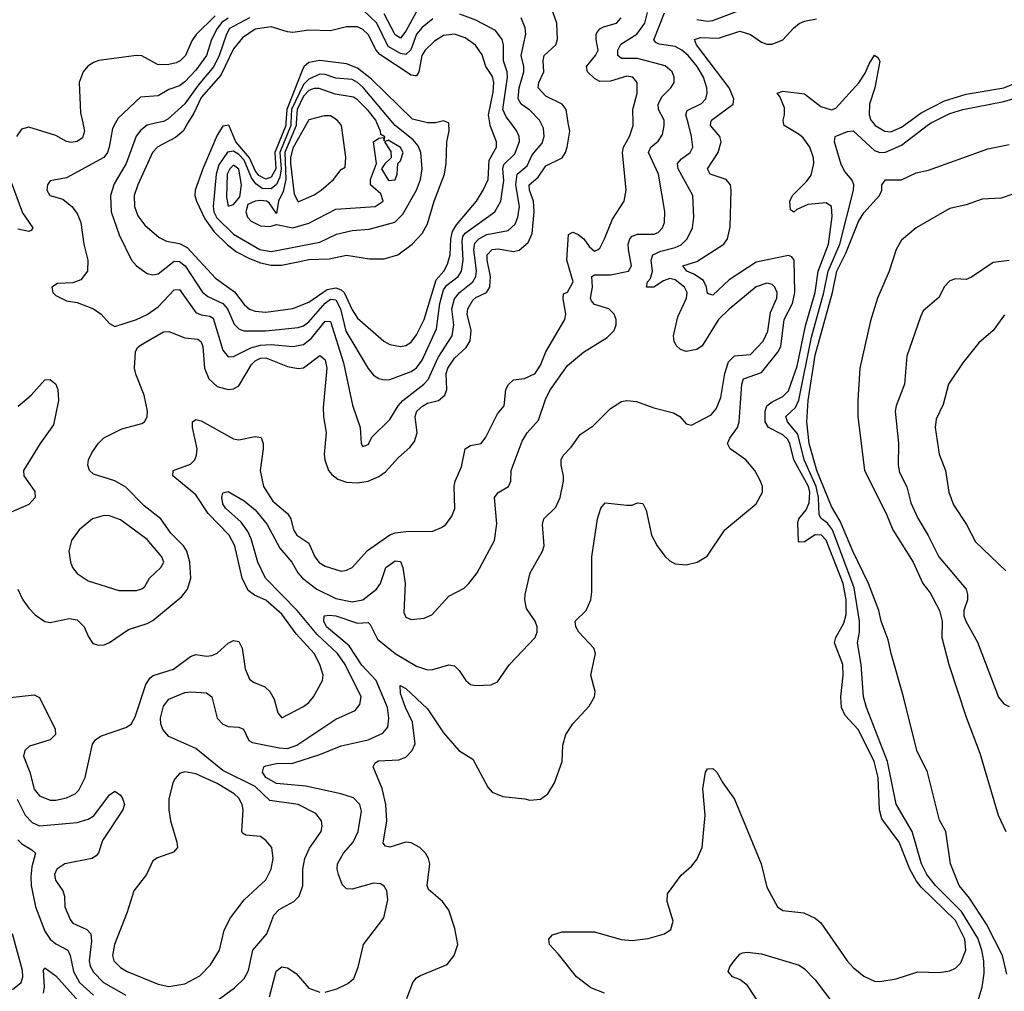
# Model space of a CAD drawing. Header units: inches. Extents: x 1649636 to 1815363, y 506543 to 641975.
# Tile 374 of 656: x 1695156 to 1698812, y 626777 to 630383. Entities that reach past the tile are written whole.
import ezdxf

# ---------------------------------------------------------------- set-up
doc = ezdxf.new("R2010")
doc.units = ezdxf.units.IN
doc.header["$MEASUREMENT"] = 0
doc.layers.add('B6692', color=7, linetype='Continuous')
doc.layers.add('B6693', color=7, linetype='Continuous')

msp = doc.modelspace()

# ---------------------------------------------------------------- linework, layer by layer
at = {"layer": 'B6692', "color": 5}
for points, elevation in [([(1695110, 627866.4), (1695210, 627876.8), (1695230, 627867), (1695287.6, 627750), (1695288.7, 627730), (1695269.3, 627710.7), (1695193.2, 627686.8), (1695175.5, 627670), (1695170.9, 627650), (1695194.3, 627590), (1695210, 627527.5), (1695230, 627502.8), (1695270, 627485.9), (1695290, 627485.7), (1695330, 627495), (1695362.3, 627510), (1695376.3, 627523.7), (1695398.8, 627570), (1695426.1, 627693.9), (1695437.7, 627710), (1695456.5, 627723.5), (1695550, 627755.4), (1695570, 627767.9), (1695584.8, 627795.2), (1695624.8, 627915.2), (1695640.2, 627939.8), (1695651.5, 627948.5), (1695727.3, 627972.7), (1695790, 628019.8), (1695810, 628026.4), (1695850, 628020.2), (1695870, 628022.7), (1695890, 628032.2), (1695930, 628069.4), (1695950, 628078.6), (1695970, 628075.2), (1695982, 628050), (1695993.9, 627973.9), (1696010, 627935.8), (1696024.4, 627924.4), (1696066.7, 627906.7), (1696084.7, 627890), (1696100.9, 627860.9), (1696114.9, 627810), (1696130, 627792.2), (1696210, 627834.3), (1696230, 627848.6), (1696247.5, 627870), (1696279.9, 627930), (1696283.2, 627950), (1696271, 627990), (1696249.3, 628030), (1696183.2, 628103.2), (1696130, 628176.7), (1696070, 628228.9), (1696027.6, 628247.6), (1696005, 628265), (1695982.6, 628310), (1695954.8, 628430), (1695934.5, 628470), (1695856.6, 628550), (1695810, 628619), (1695725.3, 628690), (1695726.2, 628710), (1695790, 628733.8), (1695806.2, 628750), (1695813.2, 628766.8), (1695814.9, 628790), (1695797.5, 628870), (1695797.8, 628890), (1695810, 628899.4), (1695830, 628893.9), (1695950, 628827.7), (1695970, 628823.8), (1696030, 628835.7), (1696052.3, 628832.3), (1696060.7, 628810), (1696060.6, 628790), (1696049.2, 628710), (1696061.2, 628650), (1696095.5, 628595.5), (1696150.8, 628550), (1696162.9, 628530), (1696173.4, 628490), (1696184.8, 628470), (1696230, 628440.6), (1696252.1, 628390), (1696268.3, 628368.3), (1696290, 628354.3), (1696350, 628336.8), (1696370, 628339.3), (1696390.4, 628349.6), (1696447.1, 628412.9), (1696530, 628470.7), (1696550, 628478.4), (1696590, 628483.9), (1696690, 628484.7), (1696722.3, 628497.7), (1696738.9, 628510), (1696760.2, 628539.8), (1696771.4, 628568.6), (1696768.7, 628650), (1696772.5, 628670), (1696796.5, 628723.5), (1696810, 628790.3), (1696830, 628802.2), (1696870, 628810.3), (1696886.3, 628833.7), (1696930, 628920.3), (1696955.4, 628950), (1696961.5, 629010), (1696970.9, 629029.1), (1696990, 629046.8), (1697030, 629051.3), (1697070, 629070.2), (1697090, 629101.3), (1697109.5, 629150.5), (1697180.2, 629270), (1697184.2, 629290), (1697173.4, 629346.6), (1697174.8, 629365.2), (1697190, 629372.4), (1697211.4, 629410), (1697187.2, 629490), (1697194.2, 629585.8), (1697210, 629595), (1697230, 629585.4), (1697250.8, 629570), (1697270, 629541.2), (1697290, 629523.8), (1697303.6, 629530), (1697310, 629534.6), (1697327.7, 629570), (1697356.8, 629643.2), (1697400.7, 629710), (1697407.6, 629750), (1697394.3, 629890), (1697398.5, 629910), (1697420.2, 629950), (1697433.5, 629990), (1697433.4, 630000)], 480), ([(1695390.3, 630000), (1695396.8, 629970), (1695390, 629944.4), (1695370, 629931.3), (1695347.3, 629927.3), (1695330, 629931.2), (1695290, 629953.6), (1695190, 629984), (1695163.5, 629976.5), (1695144.8, 629950)], 520), ([(1695149.4, 628270), (1695168.4, 628230), (1695190, 628198.9), (1695213.8, 628173.8), (1695250, 628149), (1695270, 628145.2), (1695339.9, 628160.1), (1695370, 628155.8), (1695395.9, 628130), (1695412.1, 628092.1), (1695428.2, 628068.2), (1695450, 628061.6), (1695470, 628063.2), (1695490, 628071.1), (1695560.5, 628119.5), (1695630, 628141.9), (1695650, 628153.4), (1695758.1, 628241.9), (1695779.2, 628270), (1695791.6, 628310), (1695788.4, 628370), (1695776.6, 628410), (1695763.9, 628430), (1695717.2, 628477.2), (1695679.9, 628530), (1695618.1, 628578.1), (1695550, 628648), (1695510, 628671.4), (1695430, 628696.2), (1695415, 628710), (1695409.3, 628729.3), (1695411.9, 628750), (1695424.5, 628775.5), (1695448.8, 628811.2), (1695468.9, 628831.1), (1695535.2, 628864.8), (1695610, 628883.8), (1695619.8, 628890), (1695630, 628908.7), (1695630.3, 628930), (1695618, 628990), (1695587, 629067), (1695582.2, 629090), (1695586, 629150), (1695594, 629166), (1695604.7, 629175.3), (1695690, 629225), (1695710, 629225.7), (1695770, 629202.7), (1695817.2, 629197.2), (1695830, 629187.1), (1695836, 629170), (1695842.4, 629090), (1695858, 629050), (1695890, 629021.5), (1695930, 629010.6), (1695950, 629013.3), (1695970, 629024.3), (1696016.4, 629103.6), (1696030, 629117.4), (1696050, 629126.3), (1696070, 629127.7), (1696150, 629095.3), (1696190, 629088.3), (1696210, 629091.5), (1696270, 629136.6), (1696274.2, 629134.2), (1696290, 629120.7), (1696296.4, 629090), (1696283.1, 628943.1), (1696283.9, 628910), (1696294.1, 628850), (1696286.7, 628770), (1696288.7, 628750), (1696302.5, 628710), (1696314.8, 628694.8), (1696338, 628678), (1696370, 628666.4), (1696410, 628663.6), (1696450, 628670.6), (1696490, 628687.2), (1696514.9, 628705.1), (1696562.5, 628757.5), (1696605, 628795), (1696621.9, 628818.1), (1696631.5, 628850), (1696624.4, 628910), (1696630.9, 628930), (1696651.1, 628948.9), (1696670, 628959.4), (1696710.6, 628969.4), (1696734.8, 628990), (1696741.8, 629010), (1696739.4, 629070), (1696745.2, 629090), (1696770, 629126.3), (1696813.8, 629166.2), (1696828.4, 629191.6), (1696832.1, 629230), (1696817, 629290), (1696819.5, 629310), (1696838.1, 629341.9), (1696850, 629352.2), (1696888.7, 629370), (1696902, 629390), (1696904.5, 629430), (1696891.9, 629490), (1696892, 629510), (1696910, 629530.1), (1696932.6, 629532.6), (1696990, 629523.1), (1697010, 629528), (1697043.7, 629556.3), (1697058.7, 629590), (1697066.8, 629670), (1697064.3, 629710), (1697049.4, 629750), (1697048.1, 629770), (1697081.3, 629798.7), (1697110, 629840.5), (1697169.6, 629870.4), (1697182.9, 629890), (1697188.9, 629910), (1697198.3, 629970), (1697193.1, 630000)], 520), ([(1695512, 630000), (1695500.4, 629979.6), (1695488.8, 629910), (1695482.2, 629890), (1695468.7, 629871.3), (1695330, 629795.6), (1695270, 629784.5), (1695259.5, 629770), (1695257.6, 629750), (1695268.5, 629730), (1695316.7, 629716.7), (1695350, 629690.3), (1695370, 629664.2), (1695383.2, 629630), (1695394.4, 629550), (1695409.2, 629490), (1695408.5, 629450), (1695382.7, 629417.2), (1695353.7, 629406.3), (1695296.5, 629403.5), (1695275.5, 629390), (1695279.3, 629370), (1695290, 629359.3), (1695330, 629339.3), (1695370, 629333.4), (1695430, 629310.3), (1695458.7, 629290), (1695490, 629255.8), (1695510, 629244.2), (1695590, 629270.1), (1695630, 629289.1), (1695670, 629317.1), (1695730, 629380.5), (1695750, 629381.3), (1695810, 629296.4), (1695830, 629287.1), (1695862.7, 629282.7), (1695875, 629275), (1695910, 629156.9), (1695930, 629131.9), (1695950, 629133.2), (1696014.5, 629165.5), (1696050, 629174.7), (1696090, 629177), (1696170, 629170.1), (1696210, 629177.4), (1696239.3, 629200.7), (1696290, 629263.6), (1696310, 629263.5), (1696358.6, 629110), (1696392.4, 628952.4), (1696419.7, 628870), (1696424.6, 628810), (1696430, 628799.1), (1696450, 628806.7), (1696464.7, 628835.3), (1696530, 628898.6), (1696561.4, 628950), (1696578.7, 628970), (1696656.2, 629030), (1696672.4, 629047.6), (1696709.9, 629129.9), (1696761.4, 629210), (1696767.8, 629250), (1696760.2, 629310), (1696770, 629347.1), (1696788.9, 629370), (1696838.9, 629410), (1696849.3, 629430), (1696851.7, 629450), (1696841.9, 629530), (1696846.2, 629553.8), (1696860.7, 629570), (1696890, 629585.5), (1696970, 629600.7), (1696995.3, 629624.7), (1697005.5, 629650), (1697012.1, 629690), (1696998.8, 629770), (1697003.6, 629810), (1697039.7, 629840.3), (1697058.5, 629881.5), (1697095.5, 629924.5), (1697103.2, 629950), (1697100.3, 629980.3), (1697091.2, 630000)], 540), ([(1695665.4, 630000), (1695630, 629992.1), (1695606.3, 629973.7), (1695588.8, 629951.2), (1695551.3, 629850), (1695506.5, 629773.5), (1695493.3, 629730), (1695496.3, 629670), (1695525, 629585), (1695571, 629490), (1695590, 629469.3), (1695630, 629441), (1695650, 629436.1), (1695670, 629439.8), (1695730, 629486.3), (1695750, 629486), (1695770.1, 629470), (1695833.2, 629373.2), (1695855.3, 629355.3), (1695911, 629330), (1695927.7, 629310), (1695952.6, 629252.6), (1695970, 629236.1), (1695988.8, 629228.8), (1696070, 629228.7), (1696190, 629240.8), (1696210, 629246.8), (1696230, 629262), (1696290, 629331.1), (1696310, 629345.6), (1696330, 629342.9), (1696346.7, 629310), (1696367.4, 629227.4), (1696450, 629088.4), (1696470, 629064), (1696490, 629051.6), (1696510, 629046.6), (1696530, 629048.1), (1696610, 629077.2), (1696630, 629091.5), (1696650, 629118.8), (1696704.2, 629235.8), (1696716.3, 629330), (1696730, 629380.1), (1696742.6, 629397.4), (1696784, 629430), (1696796.8, 629450), (1696802.8, 629490), (1696798.5, 629561.5), (1696802, 629578), (1696810, 629591.2), (1696920.2, 629670), (1696942.6, 629710), (1696954.1, 629785.9), (1696950.5, 629830), (1696954, 629846), (1696994.2, 629885.8), (1697011.2, 629931.2), (1697010.4, 629950), (1697002.5, 629970), (1696979.3, 630000)], 560), ([(1695781.1, 630000), (1695763.1, 629970), (1695734.3, 629945.7), (1695669, 629911), (1695648.8, 629890), (1695594.4, 629770), (1695581.6, 629730), (1695582.1, 629690), (1695595.4, 629655.4), (1695620.4, 629620.4), (1695674.1, 629574.1), (1695701.7, 629561.7), (1695750, 629553), (1695777.5, 629537.5), (1695883.6, 629423.6), (1695953.3, 629373.3), (1695990, 629326.1), (1696010, 629308.6), (1696030, 629301.4), (1696070, 629297.6), (1696170, 629311.2), (1696230, 629334.6), (1696298.2, 629381.8), (1696330, 629388.1), (1696350, 629380), (1696360.4, 629370), (1696390, 629306.1), (1696410, 629275.7), (1696508, 629190), (1696530, 629177.7), (1696570, 629170.2), (1696590, 629174.4), (1696610, 629185.9), (1696630, 629213.7), (1696657.5, 629270), (1696702.6, 629417.4), (1696730.3, 629450), (1696744.6, 629475.4), (1696753.8, 629510), (1696756.3, 629570), (1696763, 629597), (1696778.3, 629621.7), (1696852.1, 629710), (1696877.1, 629750), (1696894.9, 629790), (1696898.8, 629861.2), (1696926.8, 629910), (1696925.9, 629930), (1696902.9, 629990), (1696901.3, 630000)], 580), ([(1695890, 626742.5), (1695953.5, 626790), (1695990, 626824.4), (1696006.2, 626853.8), (1696022.2, 626930), (1696074.1, 626990), (1696100.1, 627059.9), (1696119.8, 627080.2), (1696174.5, 627110), (1696193.3, 627130), (1696207.1, 627170), (1696207.4, 627230), (1696215.3, 627270), (1696232.3, 627307.7), (1696275.3, 627370), (1696279.4, 627390), (1696276.8, 627410), (1696256.3, 627436.3), (1696190.7, 627470.7), (1696085.4, 627485.4), (1696030, 627537.3), (1695910, 627595.9), (1695810, 627677.7), (1695710, 627723.1), (1695688.2, 627748.2), (1695680.3, 627770), (1695678.9, 627790), (1695690, 627834.9), (1695710, 627861.2), (1695770, 627885.9), (1695791.4, 627888.6), (1695850, 627884.3), (1695870.1, 627870.1), (1695889.6, 627790), (1695910, 627768.8), (1695930, 627759.2), (1695970, 627757.3), (1695987, 627750), (1696007.5, 627707.5), (1696020.1, 627700.1), (1696119.9, 627679.9), (1696150, 627678.3), (1696185.2, 627690), (1696330, 627786.7), (1696401.2, 627818.8), (1696419.3, 627840.7), (1696424.1, 627870), (1696364, 627990), (1696336, 628030), (1696261, 628101), (1696186.6, 628190), (1696069.1, 628310), (1696040.7, 628370), (1696015.6, 628455.6), (1696003.2, 628483.2), (1695977.9, 628517.9), (1695920.9, 628570), (1695910, 628586.6), (1695906.8, 628610), (1695910, 628626.8), (1695930, 628632.4), (1695990, 628596.8), (1696030, 628563.4), (1696075.3, 628510), (1696122.1, 628422.1), (1696166.5, 628370), (1696188.8, 628330), (1696206.8, 628310), (1696259.5, 628270), (1696330, 628234.4), (1696390, 628221.9), (1696430, 628230.1), (1696480.9, 628270), (1696495.2, 628290), (1696515.8, 628350), (1696550, 628374.5), (1696570, 628371.9), (1696578.9, 628350), (1696587.2, 628290), (1696582.3, 628182.3), (1696590, 628165.3), (1696610, 628156.9), (1696658, 628162), (1696685.9, 628174.1), (1696750, 628242.8), (1696806.5, 628273.5), (1696824.2, 628290), (1696855.1, 628330), (1696919.3, 628450), (1696927.7, 628512.3), (1696918.9, 628610), (1696932.4, 628627.6), (1696971.3, 628650), (1696979.7, 628670), (1696980.7, 628710), (1697021.4, 628818.6), (1697040.2, 628850), (1697082.9, 628897.1), (1697110, 628977.6), (1697126.3, 629010), (1697190, 629099.7), (1697250, 629149.2), (1697336.9, 629203.1), (1697363.5, 629230), (1697371.2, 629250), (1697371.3, 629270), (1697363.5, 629290), (1697343, 629310), (1697290, 629325.9), (1697279.2, 629339.2), (1697275.2, 629350), (1697282.8, 629390), (1697280.5, 629430), (1697290, 629436.5), (1697350, 629435.9), (1697416.4, 629450), (1697427.6, 629470), (1697416.2, 629530), (1697415.8, 629550), (1697421.7, 629570), (1697430, 629579.5), (1697450, 629587.3), (1697510, 629587.2), (1697527, 629593), (1697543.2, 629610), (1697549.9, 629630), (1697551.8, 629671.8), (1697527.7, 629810), (1697490.4, 629890), (1697498.9, 629910), (1697527.1, 629932.9), (1697543, 629957), (1697549.4, 629990), (1697548.9, 630000)], 460), ([(1696144.4, 630000), (1696143.8, 629990), (1696104.1, 629890), (1696107.4, 629830), (1696090, 629799.1), (1696070, 629791.8), (1696044.5, 629804.5), (1696030, 629823.9), (1696009.5, 629870), (1695958.7, 629930), (1695932.2, 629992.2), (1695910, 629988), (1695890, 629954.6), (1695836, 629830), (1695807.2, 629750), (1695806.7, 629730), (1695813.3, 629710), (1695843.6, 629643.6), (1695877, 629597), (1695927.3, 629547.3), (1695961.5, 629521.5), (1696010, 629496.5), (1696050, 629480.2), (1696090, 629471.5), (1696128, 629472), (1696190, 629485), (1696230, 629493.4), (1696305, 629495), (1696370, 629509.4), (1696455.1, 629495.1), (1696510, 629495), (1696560.3, 629510), (1696613.7, 629550), (1696650, 629589.3), (1696670, 629624.9), (1696694.5, 629710), (1696733.9, 629810), (1696739.9, 629850), (1696742.2, 629930), (1696751, 629971), (1696750, 629999), (1696747.7, 630000)], 620), ([(1696162.9, 630000), (1696162.4, 629990), (1696122.2, 629890), (1696127.2, 629830), (1696121.9, 629798.1), (1696110, 629771.9), (1696090, 629754.8), (1696056.8, 629756.8), (1696033.4, 629773.4), (1696016.7, 629796.7), (1695990, 629861.2), (1695970, 629883), (1695950, 629895.3), (1695928, 629892), (1695896, 629844), (1695885.3, 629810), (1695874.3, 629690), (1695876.9, 629670), (1695887.8, 629647.8), (1695950, 629587.1), (1696047.4, 629530), (1696090, 629522.7), (1696130, 629529.8), (1696270, 629557.8), (1696332.5, 629587.5), (1696390, 629600.1), (1696454.1, 629605.9), (1696548.5, 629631.5), (1696578.3, 629661.7), (1696629.5, 629750), (1696643.9, 629790), (1696650.4, 629830), (1696645.9, 629890), (1696635.5, 629915.5), (1696617.4, 629937.4), (1696549.9, 629990), (1696541.5, 630000)], 640), ([(1696183, 630000), (1696182.3, 629990), (1696140.6, 629890), (1696144.1, 629790), (1696134, 629746), (1696116.7, 629710), (1696110, 629663.6), (1696083, 629703), (1696072, 629710), (1696050, 629712.3), (1696030, 629709.5), (1696002.9, 629697.1), (1695995.6, 629670), (1696002.2, 629650), (1696015.1, 629635.1), (1696050, 629617.4), (1696084.4, 629615.6), (1696110, 629622.5), (1696170, 629611.2), (1696230, 629627.5), (1696330, 629679.7), (1696476.2, 629690), (1696506.2, 629710), (1696497.3, 629737.3), (1696459.1, 629770), (1696458.9, 629790), (1696480.5, 629850), (1696469.9, 629930), (1696490, 629943.1), (1696505.4, 629945.4), (1696510, 629934), (1696511.9, 629948.1), (1696496.9, 629956.9), (1696495.5, 629970), (1696482.5, 630000)], 660), ([(1696290, 626773.8), (1696333.6, 626786.4), (1696374.1, 626805.9), (1696396.3, 626823.7), (1696413.4, 626866.6), (1696432.6, 626950), (1696507.8, 627050), (1696523.5, 627116.5), (1696519.4, 627150), (1696510, 627166.6), (1696495.8, 627175.8), (1696470, 627178.3), (1696390, 627156.3), (1696370, 627157.1), (1696353, 627173), (1696340.2, 627210), (1696335.2, 627230), (1696336.3, 627250), (1696359, 627290), (1696394.2, 627330), (1696412.5, 627370), (1696424.9, 627444.9), (1696419.4, 627470), (1696395, 627495), (1696348, 627510), (1696218.3, 627538.3), (1696110, 627547.5), (1696070.4, 627570), (1696057.3, 627590), (1696062.5, 627610), (1696070, 627613.6), (1696110, 627621.8), (1696170, 627623.8), (1696270, 627655.5), (1696350, 627688), (1696449.7, 627710), (1696504.6, 627735.4), (1696522.7, 627757.3), (1696526.9, 627790), (1696521.9, 627830), (1696479.6, 627930), (1696427, 627987), (1696378.9, 628058.9), (1696295.6, 628130), (1696285, 628150), (1696287.1, 628170), (1696306.7, 628173.3), (1696330, 628170.7), (1696410, 628143.6), (1696450, 628145.6), (1696458, 628138), (1696484.4, 628084.4), (1696550, 628030.1), (1696630, 627983.5), (1696669.8, 627970.2), (1696690, 627971.5), (1696750, 627988.4), (1696770, 627984.9), (1696787.8, 627967.8), (1696812.7, 627930), (1696830, 627915.8), (1696850, 627911.8), (1696906.2, 627913.8), (1696930, 627924.9), (1696974.8, 627990), (1697069.8, 628090), (1697077.3, 628110), (1697077.5, 628130), (1697069.8, 628150), (1697037.9, 628197.9), (1697031.7, 628230), (1697032.9, 628250), (1697051.4, 628330), (1697097.8, 628410), (1697103.9, 628430), (1697097.7, 628510), (1697102.7, 628530), (1697146.1, 628573.9), (1697162.3, 628610), (1697174.9, 628670), (1697175.2, 628690), (1697166, 628730), (1697166.5, 628750), (1697174.4, 628765.6), (1697203.4, 628796.6), (1697237.1, 628842.9), (1697284.9, 628875.1), (1697350, 628940.3), (1697390, 628966.3), (1697410.2, 628970.2), (1697445.7, 628965.7), (1697510, 628942.4), (1697583.9, 628923.9), (1697607.3, 628910), (1697630, 628882.8), (1697650, 628878), (1697723.9, 628916.1), (1697741.7, 628938.2), (1697759.7, 628980.3), (1697773.9, 629070), (1697787.4, 629112.6), (1697810, 629135.5), (1697870, 629140.5), (1697916.9, 629190), (1697933.2, 629226.8), (1697944.2, 629295.8), (1697967.3, 629350), (1697968.2, 629370), (1697959.8, 629390), (1697950, 629399.8), (1697930, 629404.8), (1697890, 629391.3), (1697790, 629308.9), (1697750.2, 629270), (1697690, 629172.4), (1697670, 629159.2), (1697630, 629152.1), (1697610, 629158.5), (1697593.8, 629173.8), (1697585.6, 629190), (1697583.4, 629210), (1697599.8, 629280.2), (1697631.9, 629350), (1697633.7, 629370), (1697624.6, 629390), (1697590, 629417), (1697570, 629422.4), (1697546.4, 629413.6), (1697510, 629389.9), (1697483.6, 629390), (1697487.2, 629410), (1697497.7, 629422.3), (1697505.5, 629450), (1697500.9, 629490), (1697507.3, 629510), (1697536.1, 629523.9), (1697590, 629537.2), (1697611.9, 629548.1), (1697633.7, 629570), (1697654.5, 629610), (1697659.2, 629650), (1697655.6, 629730), (1697601.2, 629830), (1697598.8, 629850), (1697613.1, 629866.9), (1697645.2, 629890), (1697654.9, 629910), (1697650.8, 629950), (1697637.8, 630000)], 440), ([(1696223.4, 630000), (1696170, 629905.8), (1696161.2, 629870), (1696161.6, 629850), (1696175.7, 629735.7), (1696190, 629706.7), (1696250, 629733.3), (1696276.1, 629750), (1696321, 629790), (1696350, 629826.7), (1696364.1, 629835.9), (1696366.5, 629873.5), (1696351.1, 629990), (1696343.2, 630000)], 680), ([(1696594, 626750), (1696615.8, 626810), (1696630, 626826.7), (1696644.5, 626835.5), (1696743.3, 626876.7), (1696769.8, 626910.2), (1696782.3, 626950), (1696772.3, 627010), (1696750, 627077.4), (1696725.8, 627110), (1696674.1, 627154.1), (1696669.1, 627170), (1696678.7, 627250), (1696674.2, 627270), (1696662.9, 627290), (1696642.4, 627310), (1696610, 627327.6), (1696589.6, 627330.4), (1696530, 627311.9), (1696514.9, 627314.9), (1696506.3, 627326.3), (1696519, 627410), (1696515, 627470), (1696501.8, 627530), (1696468.9, 627610), (1696475.7, 627624.3), (1696488.2, 627631.8), (1696564.3, 627635.7), (1696590, 627645.3), (1696613.1, 627670), (1696624.1, 627695.9), (1696615.1, 627775.1), (1696588.4, 627830), (1696570, 627881.6), (1696568.2, 627911.8), (1696590, 627901.2), (1696670, 627825.2), (1696730, 627736.3), (1696786, 627670), (1696838.4, 627638.4), (1696894.5, 627534.5), (1696910, 627515.3), (1696950, 627499.7), (1697031.7, 627491.7), (1697050, 627486), (1697090, 627490.5), (1697117, 627510), (1697142, 627550), (1697169.6, 627630), (1697173.3, 627690), (1697184.2, 627730), (1697209.6, 627770), (1697270, 627835.5), (1697289.7, 627870.3), (1697292.6, 627890), (1697276.9, 627950), (1697294.3, 628030), (1697288, 628050), (1697231.9, 628110), (1697221.2, 628130), (1697218.3, 628150), (1697259.2, 628190), (1697276.8, 628230), (1697280.6, 628259.4), (1697279.8, 628390), (1697301.2, 628530), (1697313.3, 628570), (1697330, 628590.4), (1697410, 628581.3), (1697430, 628581.3), (1697450, 628590.4), (1697470, 628587.7), (1697482.2, 628562.2), (1697501.5, 628470), (1697523.2, 628430), (1697551.5, 628391.5), (1697570, 628374.9), (1697590, 628363.9), (1697630, 628359.1), (1697671, 628369), (1697708.4, 628391.6), (1697774, 628490), (1697890, 628586.5), (1697914, 628630), (1697913.8, 628650), (1697906.8, 628670), (1697885.3, 628710), (1697852.3, 628750), (1697794.2, 628790), (1697784.5, 628810), (1697792.1, 628830), (1697820.8, 628870), (1697827.9, 628890), (1697836.7, 629030), (1697843.8, 629050), (1697910, 629073.8), (1697971.4, 629148.6), (1697981.5, 629170), (1697994.2, 629270), (1698024.7, 629330), (1698034.3, 629370), (1698032, 629490), (1698022.5, 629502.5), (1698010, 629508.5), (1697890, 629483.6), (1697790, 629417.8), (1697730, 629360.2), (1697710, 629367.3), (1697706.6, 629390), (1697694.5, 629414.5), (1697659.2, 629439.2), (1697632.9, 629450), (1697618, 629470), (1697670, 629485.9), (1697769.9, 629550), (1697783.6, 629570), (1697793.9, 629613.9), (1697798, 629750), (1697794.8, 629770), (1697779.1, 629790), (1697719.8, 629810), (1697709.9, 629830), (1697749.9, 629890), (1697760.1, 629930), (1697755.9, 629950), (1697720.5, 629990), (1697722.6, 630000)], 420), ([(1697327.6, 626770), (1697276.4, 626790), (1697223, 626830), (1697155.8, 626915.8), (1697122.7, 626950), (1697121.2, 626970), (1697134.2, 626985.8), (1697170, 626997.4), (1697290, 626996.9), (1697389.1, 626969.1), (1697430, 626964.8), (1697490, 626972.7), (1697549.8, 626990.2), (1697573.9, 627006.1), (1697582.9, 627037.1), (1697559.4, 627110), (1697561, 627138.9), (1697611.9, 627208.1), (1697650, 627240.9), (1697670, 627265.7), (1697690.5, 627310), (1697701.7, 627430), (1697692.3, 627527.8), (1697702, 627590), (1697710, 627602.8), (1697730, 627604), (1697744, 627590), (1697766.7, 627550), (1697810.2, 627490), (1697909, 627250), (1697930, 627162.8), (1697970, 627090.6), (1697990, 627077.1), (1698067.9, 627067.9), (1698110, 627048.7), (1698130, 627030.4), (1698227.9, 626890), (1698250, 626865.3), (1698290, 626832.4), (1698330, 626813.8), (1698350, 626812.8), (1698410, 626823.5), (1698490, 626848.6), (1698570, 626846.8), (1698610, 626853), (1698630, 626862.8), (1698650, 626882.8), (1698669.3, 626930), (1698665.7, 626970), (1698630, 627039.3), (1698503.1, 627163.1), (1698485.5, 627185.5), (1698461.1, 627230), (1698421.3, 627330), (1698356.9, 627416.9), (1698348.9, 627450), (1698343.4, 627570), (1698329, 627630), (1698270, 627747.6), (1698220.5, 627800.5), (1698206.9, 627830), (1698204.3, 627870), (1698213.3, 627950), (1698212.3, 627990), (1698181.6, 628070), (1698185.8, 628090), (1698216.4, 628143.6), (1698225.1, 628174.9), (1698225, 628230), (1698213.9, 628290), (1698150.8, 628450.8), (1698133.4, 628470), (1698110, 628470.9), (1698070, 628445.5), (1698050, 628444.1), (1698047.5, 628447.5), (1698045.7, 628514.3), (1698049.1, 628530), (1698076.5, 628563.5), (1698087.8, 628590), (1698090, 628630), (1698085, 628650), (1698029.7, 628750), (1698015, 628810), (1698006.6, 628826.6), (1697990, 628842.1), (1697936, 628870), (1697924.4, 628890), (1697923.3, 628930), (1697930, 628949.4), (1697950, 628965.1), (1697990, 628984.8), (1698010, 629005.1), (1698042.8, 629097.2), (1698073.5, 629246.5), (1698108.9, 629370), (1698120.1, 629450), (1698159.2, 629550), (1698172.8, 629652.8), (1698169.5, 629689.5), (1698150, 629703.5), (1698082.8, 629697.2), (1698041.6, 629678.4), (1698030, 629668.7), (1698018, 629678), (1698015.8, 629710), (1698025.8, 629730), (1698077.8, 629782.2), (1698094, 629806), (1698104.7, 629850), (1698103.3, 629870), (1698089.5, 629910), (1698064.3, 629944.3), (1698050, 629957.2), (1697994, 629990), (1697992.2, 630000)], 380), ([(1698705.5, 626714.5), (1698730, 626792.2), (1698736.4, 626843.6), (1698735.6, 626890), (1698728.1, 626930), (1698713.4, 626973.4), (1698652.8, 627072.8), (1698556, 627170), (1698523.4, 627210), (1698504.8, 627250), (1698470, 627369.9), (1698410, 627470.8), (1698377.9, 627630), (1698299.9, 627830), (1698289.1, 627870), (1698280.1, 627990), (1698266.1, 628070), (1698273.5, 628110), (1698274.5, 628150), (1698254.5, 628274.5), (1698173.2, 628490), (1698154.7, 628514.7), (1698131.9, 628531.9), (1698124.7, 628544.7), (1698122.4, 628610), (1698113.2, 628650), (1698068.3, 628750), (1698044.6, 628844.6), (1698006.9, 628890), (1698001.1, 628910), (1698036.1, 628943.9), (1698049.4, 628970.6), (1698095.7, 629204.3), (1698142, 629370), (1698157.5, 629450), (1698201, 629550), (1698252, 629750), (1698253.6, 629770), (1698247.3, 629787.3), (1698219.3, 629819.3), (1698205.9, 629845.9), (1698181.7, 629930), (1698183.1, 629950), (1698230, 629968.3), (1698250, 629970.1), (1698330, 629897.2), (1698350, 629890.5), (1698370, 629891.2), (1698430, 629917.5), (1698530, 629994.5), (1698540.7, 630000)], 360), ([(1698324.4, 630000), (1698332.5, 629990), (1698367.7, 629970), (1698390, 629967.4), (1698430, 629984.1), (1698451.9, 630000)], 380), ([(1698820.5, 626840.5), (1698805.3, 626910), (1698746, 627026), (1698682.8, 627122.8), (1698644, 627170), (1698612, 627250), (1698594.7, 627370), (1698571.5, 627411.5), (1698527, 627590), (1698487.3, 627670), (1698438, 627870), (1698391, 628030), (1698381, 628081), (1698354.8, 628150), (1698346.2, 628190), (1698308, 628290), (1698249.4, 628410), (1698202.1, 628522.1), (1698170, 628575.9), (1698115.9, 628710), (1698087.6, 628810), (1698078.2, 628890), (1698083.9, 628970), (1698110, 629138.5), (1698173.7, 629370), (1698190, 629450), (1698223.2, 629516.8), (1698270, 629634.6), (1698290, 629666.3), (1698347.8, 629730), (1698357.3, 629750), (1698356.9, 629770), (1698370, 629788.4), (1698430, 629788.3), (1698484.9, 629815.1), (1698530, 629825.2), (1698750, 629903.6), (1698830, 629920.2)], 340), ([(1695121.4, 629790), (1695166.4, 629666.4), (1695205.7, 629610), (1695199.5, 629600.5), (1695190, 629597.2), (1695150, 629606)], 520), ([(1698843.9, 629736.1), (1698799.9, 629720.1), (1698730, 629716.4), (1698670, 629695.4), (1698610, 629682), (1698590, 629671.1), (1698484, 629610), (1698430, 629565.2), (1698410.6, 629530), (1698383.8, 629450), (1698340.3, 629350), (1698314.9, 629265.1), (1698275.2, 629090), (1698267.6, 628970), (1698267.6, 628910), (1698292.1, 628710), (1698373, 628550), (1698397.7, 628490), (1698473.1, 628370), (1698509.1, 628290), (1698536, 628256), (1698570.5, 628190), (1698580.5, 628150), (1698579.8, 628090), (1698605.6, 627990), (1698670, 627794), (1698721.2, 627661.2), (1698789.2, 627430), (1698816.8, 627370)], 340), ([(1698830, 629489.7), (1698770, 629482.4), (1698690, 629427.6), (1698670, 629418.4), (1698630, 629421.6), (1698610, 629414), (1698590, 629392.7), (1698568.4, 629351.6), (1698510, 629302.7), (1698499.9, 629280.1), (1698450, 629134.5), (1698440.5, 629030), (1698409.6, 628950.4), (1698406.7, 628930), (1698418.8, 628810), (1698417, 628730), (1698422.3, 628702.3), (1698449.5, 628649.5), (1698464.5, 628590), (1698490, 628533.1), (1698529.1, 628469.1), (1698568.9, 628390), (1698670.1, 628270), (1698675.5, 628250), (1698674.4, 628230), (1698661.6, 628190), (1698661.6, 628170), (1698668.4, 628150), (1698712.3, 628072.3), (1698790, 627868.4), (1698810, 627843.8), (1698830, 627833.4)], 360), ([(1698812.3, 629287.7), (1698770.2, 629230), (1698716.5, 629183.5), (1698657.8, 629110), (1698604.6, 629030), (1698584.6, 628955.4), (1698559.1, 628900.9), (1698554.4, 628870), (1698570.2, 628770), (1698593.4, 628710), (1698605.3, 628630), (1698622.4, 628582.4), (1698671.1, 628510), (1698705.3, 628445.3), (1698817.8, 628337.8)], 380), ([(1695151.1, 628948.9), (1695198.3, 628990), (1695250, 629046), (1695270, 629048.2), (1695290, 629030.6), (1695298.5, 629010), (1695300.2, 628970), (1695281.2, 628878.8), (1695232.1, 628810), (1695171, 628710), (1695171.1, 628690), (1695212.2, 628632.2), (1695213.4, 628610), (1695190, 628583.9), (1695114, 628550)], 520), ([(1695147.1, 627490), (1695176.6, 627430), (1695203.1, 627403.1), (1695230, 627391.5), (1695370, 627403.6), (1695410, 627415.9), (1695431.7, 627428.3), (1695490, 627505.4), (1695510, 627519), (1695530, 627504.2), (1695538.8, 627490), (1695545.2, 627470), (1695539.7, 627450), (1695463.7, 627336.3), (1695448.7, 627291.3), (1695440.1, 627279.9), (1695423.8, 627270), (1695324.2, 627250), (1695294.7, 627230), (1695285.9, 627210), (1695288.7, 627188.7), (1695316.2, 627150), (1695322.3, 627130), (1695323.5, 627090), (1695343.4, 627043.4), (1695353.4, 627030), (1695405.9, 627005.9), (1695419.8, 626990), (1695422.4, 626962.4), (1695413.8, 626890), (1695418.2, 626870), (1695430, 626847.9), (1695467, 626810), (1695550, 626762.3)], 460), ([(1695150, 627338.5), (1695164, 627324), (1695202, 627302), (1695214.4, 627290), (1695201.2, 627238.8), (1695198, 627202), (1695199.3, 627170), (1695214.5, 627090), (1695250, 626999.7), (1695269.6, 626970), (1695290, 626953.2), (1695335.3, 626930), (1695343.9, 626910), (1695355.5, 626850), (1695378.8, 626810), (1695430, 626761.9)], 440), ([(1695130, 626783), (1695162.3, 626810), (1695168.2, 626830), (1695166.3, 626853.7), (1695130.2, 626990)], 440), ([(1697903.1, 626730), (1697858.7, 626798.7), (1697830, 626821), (1697802.7, 626830), (1697786, 626850), (1697792.5, 626867.5), (1697809, 626890), (1697830, 626914.8), (1697840.1, 626919.9), (1697857.5, 626922.5), (1697910, 626915.2), (1698050, 626873.2), (1698070, 626860.2), (1698110, 626819.7), (1698210, 626686.9)], 360), ([(1695244.2, 626770), (1695248.4, 626791.6), (1695244.4, 626855.6), (1695250, 626863.8), (1695290, 626834.6), (1695386.8, 626726.8)], 420), ([(1696083.8, 626756.2), (1696109, 626851), (1696130, 626867.5), (1696150, 626864.1), (1696183, 626843), (1696230, 626788.4), (1696270, 626773.7)], 440)]:
    msp.add_lwpolyline(points, dxfattribs=dict(at, elevation=elevation))
for points, elevation in [([(1696523.7, 629936.3), (1696510.7, 629930), (1696534.4, 629894.4), (1696535.8, 629870), (1696511.7, 629848.3), (1696499.3, 629830), (1696525.7, 629785.7), (1696550, 629788.3), (1696557.4, 629810), (1696560.5, 629850), (1696570, 629858.9), (1696579.9, 629890), (1696570, 629908.5)], 660), ([(1695950, 629843.7), (1695935.9, 629830), (1695927, 629810), (1695924.5, 629724.5), (1695930, 629690.4), (1695950, 629696.9), (1695974.1, 629725.9), (1695980.3, 629770), (1695970, 629828.8)], 660), ([(1695470, 628542.3), (1695426.7, 628530), (1695376.5, 628490), (1695349, 628450), (1695338.5, 628410), (1695344.4, 628370), (1695352, 628350), (1695370, 628327), (1695410, 628300.3), (1695524.6, 628264.6), (1695590, 628264.8), (1695610, 628270.2), (1695620.5, 628279.5), (1695638.1, 628310), (1695680.7, 628350), (1695691.3, 628370), (1695684.6, 628390), (1695630, 628453.2), (1695530, 628526.6), (1695490, 628541.4)], 540), ([(1695770, 627591.7), (1695750, 627584.7), (1695733.2, 627566.8), (1695724.9, 627550), (1695710.2, 627489.8), (1695710.2, 627450), (1695716.6, 627410), (1695740.2, 627330), (1695742, 627310), (1695726.9, 627293.1), (1695667.6, 627272.4), (1695650, 627260.5), (1695627.1, 627210), (1695579.6, 627150), (1695554.8, 627070), (1695508.1, 626950), (1695500.7, 626910), (1695506.3, 626890), (1695530, 626865), (1695555.6, 626850), (1695670, 626802.7), (1695710, 626794.7), (1695770, 626804.9), (1695825.6, 626834.4), (1695864.6, 626875.4), (1695898.1, 626930), (1695916, 627004), (1695939.1, 627050), (1695990, 627116.5), (1696069.8, 627190), (1696089.9, 627230), (1696096.8, 627270), (1696092, 627310), (1696070, 627336.9), (1696050, 627351.6), (1695996, 627356), (1695983.3, 627363.3), (1695980.4, 627370), (1695986, 627450), (1695982.5, 627470), (1695970, 627493.5), (1695952.5, 627510), (1695890, 627547.8), (1695810, 627583.4)], 480)]:
    msp.add_lwpolyline(points, close=True, dxfattribs=dict(at, elevation=elevation))
at = {"layer": 'B6693', "color": 5}
for points, elevation in [([(1695882.6, 630397.4), (1695811.8, 630328.2), (1695795.5, 630304.5), (1695772, 630250), (1695752.1, 630230), (1695737, 630223), (1695710, 630216.6), (1695670, 630215.9), (1695610, 630248.9), (1695590, 630250.7), (1695450, 630232), (1695430, 630224.7), (1695409.3, 630210.7), (1695391.8, 630190), (1695376.9, 630150), (1695382.1, 630037.9), (1695390.3, 630000)], 520), ([(1696690, 630386.5), (1696650, 630354.6), (1696630, 630329.4), (1696608.7, 630271.3), (1696590, 630254), (1696570, 630257.7), (1696524.1, 630284.1), (1696482.5, 630370), (1696430, 630419.2)], 560), ([(1696628.4, 630411.6), (1696590, 630340.2), (1696570, 630314.3), (1696550, 630326.8), (1696510, 630404.6)], 540), ([(1696979.3, 630000), (1696962.1, 630022.1), (1696950, 630050), (1696967.7, 630170), (1696966.3, 630190), (1696952.7, 630230), (1696952.2, 630290), (1696947, 630310), (1696922.5, 630342.5), (1696850, 630381.5), (1696790, 630404.1)], 560), ([(1697193.1, 630000), (1697184.5, 630050), (1697169.9, 630069.9), (1697110, 630099.5), (1697081.1, 630130), (1697084, 630150), (1697102.1, 630190), (1697099.4, 630230), (1697103.1, 630250), (1697146.7, 630290), (1697153.2, 630310), (1697150.3, 630370.3), (1697129.9, 630430)], 520), ([(1697548.9, 630000), (1697548.4, 630010), (1697528.4, 630050), (1697526.2, 630070), (1697542, 630098), (1697574.2, 630130), (1697585.7, 630150), (1697586.5, 630170), (1697578, 630190), (1697552.5, 630212.5), (1697450, 630239.3), (1697390, 630239.7), (1697376.5, 630250), (1697377, 630270), (1697388.1, 630291.9), (1697447.6, 630330), (1697477.7, 630370), (1697486.5, 630410)], 460), ([(1697637.8, 630000), (1697629.9, 630030), (1697634, 630046.1), (1697687.9, 630072.1), (1697703.2, 630090), (1697708.8, 630110), (1697707.5, 630130), (1697694.4, 630170), (1697671.3, 630210), (1697637.4, 630250), (1697614, 630270), (1697590, 630283.1), (1697530, 630292.1), (1697518, 630298), (1697510, 630308.5), (1697550, 630408.2)], 440), ([(1697670, 630383.5), (1697710, 630377.6), (1697730, 630380.1), (1697850, 630425.8)], 440), ([(1695930, 630388.5), (1695906.9, 630373.1), (1695889.4, 630350), (1695868.3, 630310), (1695849.7, 630250), (1695810, 630195.9), (1695770, 630152), (1695750, 630137.6), (1695710, 630123.7), (1695670, 630100.7), (1695604.3, 630095.7), (1695522.1, 630017.9), (1695512, 630000)], 540), ([(1696010, 630389.5), (1695934.6, 630350), (1695923.8, 630330), (1695897, 630250), (1695876.9, 630210), (1695819.3, 630140.7), (1695770, 630070.3), (1695705.9, 630014.1), (1695690, 630005.5), (1695665.4, 630000)], 560), ([(1697091.2, 630000), (1697086.6, 630010), (1697050, 630047.8), (1697017.5, 630070), (1697007.2, 630090), (1697010.8, 630130), (1697028.2, 630190), (1697028.4, 630210), (1697018, 630250), (1697035.8, 630330), (1697032.9, 630352.9), (1697017.5, 630390)], 540), ([(1697433.4, 630000), (1697432.8, 630050), (1697448.2, 630110), (1697448.4, 630150), (1697432.7, 630170), (1697410, 630173.9), (1697350, 630154.8), (1697310, 630153.8), (1697290, 630165.1), (1697264, 630190), (1697260.5, 630210), (1697294.4, 630250), (1697304.2, 630270), (1697296.9, 630310), (1697296.6, 630330), (1697301.6, 630338.4), (1697310.3, 630349.7), (1697323.6, 630356.4), (1697371.7, 630370), (1697389, 630390)], 480), ([(1697722.6, 630000), (1697724.7, 630010), (1697804.9, 630070), (1697807.8, 630090), (1697790.7, 630130), (1697669.1, 630290), (1697661.8, 630310), (1697683.4, 630316.6), (1697750, 630315.2), (1697830, 630340.3), (1697868.8, 630328.8), (1697910, 630300.1), (1697930, 630292.8), (1697950, 630291.8), (1697990, 630307.9), (1698028.5, 630351.5), (1698050, 630368.8), (1698070, 630377.6), (1698114.2, 630385.8)], 420), ([(1696901.3, 630000), (1696896.3, 630030), (1696914.2, 630114.2), (1696916.9, 630150), (1696911.8, 630171.8), (1696887.2, 630210), (1696873.3, 630253.3), (1696848.1, 630288.1), (1696810, 630315.8), (1696770, 630329.4), (1696730, 630324.8), (1696696.3, 630303.7), (1696662, 630270), (1696649.8, 630250), (1696637.9, 630190), (1696630, 630175.2), (1696624.6, 630175.4), (1696610, 630177.4), (1696493.4, 630253.4), (1696479.4, 630270), (1696450, 630328.4), (1696430, 630347), (1696410, 630356.3), (1696370, 630356.5), (1696310, 630341.5), (1696230, 630344.2), (1696170, 630335.7), (1696150, 630337.8), (1696090, 630356.5), (1696030, 630348.6), (1695983.8, 630316.2), (1695950, 630275.5), (1695902.6, 630177.4), (1695830, 630093.9), (1695803.2, 630036.8), (1695781.1, 630000)], 580), ([(1697992.2, 630000), (1697990.5, 630010), (1697995.9, 630030), (1697995.9, 630055.9), (1697978.3, 630098.3), (1697968.4, 630110), (1697990, 630117.3), (1698070, 630108.2), (1698130, 630060.6), (1698170, 630049.1), (1698185.8, 630054.2), (1698271, 630149), (1698295.5, 630184.5), (1698310, 630219.7), (1698330, 630251.6), (1698342.6, 630242.6), (1698350, 630228.7), (1698330.8, 630130.8), (1698311.7, 630070), (1698309.5, 630029.5), (1698316.3, 630010), (1698324.4, 630000)], 380), ([(1696747.7, 630000), (1696730, 630007.6), (1696699.4, 630000.6), (1696670, 630000), (1696614.4, 630014.4), (1696462.3, 630162.3), (1696410, 630202.9), (1696370, 630219.3), (1696270, 630231.9), (1696230, 630223.7), (1696211.7, 630208.3), (1696205, 630195), (1696147.8, 630050), (1696144.4, 630000)], 620), ([(1696541.5, 630000), (1696430.9, 630130.9), (1696410, 630150.5), (1696390, 630161.2), (1696330, 630165.8), (1696290, 630180.1), (1696270, 630181), (1696230, 630161.8), (1696210, 630142.2), (1696165.5, 630050), (1696162.9, 630000)], 640), ([(1698451.9, 630000), (1698503, 630037), (1698590, 630081.8), (1698670, 630106.8), (1698810, 630130.8), (1698850, 630146)], 380), ([(1696482.5, 630000), (1696478.1, 630010), (1696450, 630045.7), (1696410, 630085.9), (1696395, 630095), (1696327.3, 630107.3), (1696267.6, 630127.6), (1696250, 630127.9), (1696230, 630120.8), (1696210, 630099.1), (1696186.6, 630050), (1696183, 630000)], 660), ([(1698540.7, 630000), (1698610, 630035.5), (1698657.7, 630050), (1698810, 630079.7), (1698910, 630108.8)], 360), ([(1696343.2, 630000), (1696335.4, 630010), (1696310, 630026.8), (1696286.4, 630026.4), (1696230, 630011.7), (1696223.4, 630000)], 680)]:
    msp.add_lwpolyline(points, dxfattribs=dict(at, elevation=elevation))

doc.saveas('drawing.dxf')
